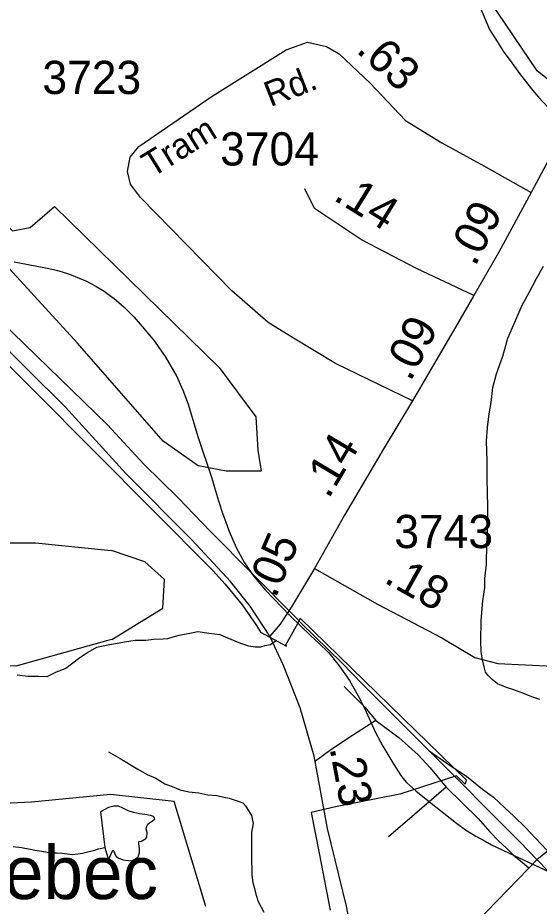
# Model space of a CAD drawing. Extents: x 2001466 to 2224147, y 644118 to 847247.
# Drawn here: x 2074109 to 2076073, y 650618 to 653960 of the extents above; entities that cross this region are included whole.
import ezdxf

# ---------------------------------------------------------------- set-up
doc = ezdxf.new("R2010")
doc.units = 0
for name, color, linetype in [('Exist Aviation Public Landing Strip paved', 7, 'Continuous'), ('Exist Boundary Political City Limit New', 7, 'Continuous'), ('Exist Civil Demographics Community Label', 7, 'Continuous'), ('Exist Hydrographic Creek Single Shore', 7, 'Continuous'), ('Exist Hydrographic Misc Water Feature', 7, 'Continuous'), ('Exist Railroad Mainline', 7, 'Continuous'), ('Exist Railroad Siding', 7, 'Continuous'), ('Exist Road Non-System Type 51', 7, 'Continuous'), ('Exist Road Primary NC Attributed', 7, 'Continuous'), ('Exist Road Primary NC Service Mileage Hundredths English Label', 7, 'Continuous'), ('Exist Road Secondary Mileage Hundredths English Label', 7, 'Continuous'), ('Exist Road Secondary Type 51 Attributed', 7, 'Continuous'), ('Exist Road Secondary Type 51 Label', 7, 'Continuous'), ('Exist Road Secondary Type 51 Number Label', 7, 'Continuous'), ('Map Preparation Boundary City Limit Buffer Line', 7, 'Continuous')]:
    doc.layers.add(name, color=color, linetype=linetype)

msp = doc.modelspace()

# ---------------------------------------------------------------- linework, layer by layer
at = {"layer": 'Exist Aviation Public Landing Strip paved'}
msp.add_lwpolyline([(2075026.1, 652255.3), (2074894.2, 652255.3), (2074788.8, 652275.1), (2074657, 652367.4), (2074334, 652736.7), (2073806.7, 653310.3), (2073351.9, 653798.2), (2073206.2, 654065.5), (2073437.6, 654253.2), (2073740.8, 653903.7), (2073648.5, 653765.3), (2073668.3, 653692.7), (2073833, 653429), (2074090.1, 653158.7), (2074156, 653171.9), (2074248.3, 653251), (2074867.9, 652644.4), (2075006.3, 652459.7), (2075012.9, 652334.5), (2075026.1, 652255.3)], dxfattribs=at)
at = {"layer": 'Exist Boundary Political City Limit New'}
for points in [[(2073944.6, 652784.2), (2074844, 651880.9), (2074891.1, 651829.7), (2074954.8, 651752.5), (2075008.9, 651674.4), (2075023.2, 651649.1)], [(2075023.2, 651649.1), (2075121.5, 651597.1), (2075119.1, 651601.8), (2075146, 651650.1), (2075158.6, 651672.8), (2075172, 651696.9), (2075174.4, 651701.2), (2075797.5, 651093.5), (2075794.2, 651077), (2075761.4, 651109.4), (2075548.5, 651039.8), (2075305.5, 650992.2), (2075214, 650970.8), (2075243.9, 650817.8), (2075285.6, 650603.2)], [(2074817.6, 650617.7), (2074699, 651012.6), (2074458.4, 651038.6), (2074160.8, 651010.1), (2073895.5, 650997.6)]]:
    msp.add_lwpolyline(points, dxfattribs=at)
at = {"layer": 'Exist Hydrographic Creek Single Shore'}
msp.add_lwpolyline([(2078595, 653007.8), (2078482.9, 652883.9), (2078284.7, 652790.7), (2078217.8, 652792.1), (2078100.7, 652840.4), (2077933.8, 652981.6), (2077708.7, 653048.4), (2077057.6, 653380), (2076532.7, 653443.1), (2076315.8, 653559.1), (2076065.8, 653761), (2075797.8, 654156.8), (2075738.8, 654374.6), (2075728.7, 654666.8), (2075678.9, 654776), (2075709.8, 655516.8), (2075676.8, 655625.8)], dxfattribs=at)
at = {"layer": 'Exist Hydrographic Misc Water Feature'}
for p, q in [((2074096.3, 653042), (2074115.8, 653038)), ((2074465.6, 652909.6), (2074470.7, 652905.9)), ((2074448.4, 651957.8), (2074462.7, 651956.3)), ((2074463.7, 651621.6), (2074449.2, 651617.6)), ((2075319.6, 651523), (2075358.6, 651466.9)), ((2074437.7, 650839.6), (2074451.2, 650792.6))]:
    msp.add_line(p, q, dxfattribs=at)
for points in [[(2075720.5, 654328), (2075724.6, 654316), (2075747.2, 654250.1), (2075769.1, 654196.5), (2075793.5, 654140.5), (2075811.5, 654108.6), (2075829.4, 654060.8), (2075851.5, 653996.6), (2075885.8, 653916.8), (2075914.3, 653870.7), (2075939.9, 653831.1), (2075960.2, 653804.9), (2076002.7, 653745.4), (2076048.6, 653687.3), (2076070.5, 653661.2), (2076106.8, 653623.3)], [(2074115.8, 653038), (2074213.8, 653019.9), (2074243.7, 653013)], [(2074115.8, 653038), (2074213.8, 653019.9), (2074243.7, 653013)], [(2076075.4, 651395.7), (2076045.7, 651405.9), (2076011.5, 651419.7), (2075977.8, 651431.7), (2075949.8, 651441.6), (2075915.5, 651455.3), (2075895.6, 651471.3), (2075879.6, 651487.5), (2075871.4, 651499.3), (2075865.3, 651519.3), (2075859.5, 651545.3), (2075855, 651575.1), (2075852.8, 651615.2), (2075854.8, 651693.3), (2075860.8, 651767.4), (2075868.1, 651817.3), (2075868.3, 651851.3), (2075874.5, 651903.2), (2075875.9, 651981.2), (2075877.8, 652027.2), (2075879.4, 652121), (2075877, 652227.3), (2075877, 652293), (2075874.7, 652369.2), (2075878.4, 652419.3), (2075884.5, 652471.1), (2075891.9, 652513.4), (2075897.9, 652569.2), (2075911.6, 652621.1), (2075935.8, 652687.2), (2075955.3, 652755.2), (2075981.1, 652815.4), (2076009, 652879.3), (2076035.1, 652927.3), (2076062.7, 652979.4), (2076088.8, 653025.8)], [(2074243.7, 653013), (2074259.5, 653009.3), (2074276.3, 653004.4)], [(2074243.7, 653013), (2074259.5, 653009.3), (2074276.3, 653004.4)], [(2074276.3, 653004.4), (2074303.8, 652996.2), (2074341.1, 652980.7)], [(2074276.3, 653004.4), (2074303.8, 652996.2), (2074341.1, 652980.7)], [(2074341.1, 652980.7), (2074368.8, 652969.4), (2074400.8, 652952), (2074434.6, 652931.8), (2074465.6, 652909.6)], [(2074341.1, 652980.7), (2074368.8, 652969.4), (2074400.8, 652952), (2074434.6, 652931.8), (2074465.6, 652909.6)], [(2074470.7, 652905.9), (2074510.7, 652871.5), (2074547.8, 652833.9), (2074578, 652799.7), (2074611.8, 652758.9)], [(2074470.7, 652905.9), (2074510.7, 652871.5), (2074547.8, 652833.9), (2074578, 652799.7), (2074611.8, 652758.9)], [(2074611.8, 652758.9), (2074624.7, 652743.5), (2074641.1, 652719.8)], [(2074611.8, 652758.9), (2074624.7, 652743.5), (2074641.1, 652719.8)], [(2074641.1, 652719.8), (2074664.7, 652685.9), (2074687, 652647.2)], [(2074641.1, 652719.8), (2074664.7, 652685.9), (2074687, 652647.2)], [(2074687, 652647.2), (2074706.7, 652613.5), (2074731.7, 652559.5), (2074750.6, 652506.7), (2074787.7, 652385.6), (2074840.6, 652228.3), (2074850.9, 652193.4)], [(2074687, 652647.2), (2074706.7, 652613.5), (2074731.7, 652559.5), (2074750.6, 652506.7), (2074787.7, 652385.6), (2074840.6, 652228.3), (2074850.9, 652193.4)], [(2074850.9, 652193.4), (2074865.6, 652143.1), (2074881.6, 652092.8)], [(2074850.9, 652193.4), (2074865.6, 652143.1), (2074881.6, 652092.8)], [(2074881.6, 652092.8), (2074883.7, 652086.6), (2074906.7, 652025.9)], [(2073568.7, 651708.7), (2073493.6, 651808.7), (2073643.7, 652002.5), (2073693.8, 652027.7), (2073859.7, 651984.9), (2074176.7, 651985), (2074448.4, 651957.8)], [(2074906.7, 652025.9), (2074931.9, 651967.7), (2074963.9, 651909.7), (2074999.7, 651857.7), (2075042, 651807.1), (2075135.7, 651710.2)], [(2074906.7, 652025.9), (2074931.9, 651967.7), (2074963.9, 651909.7), (2074999.7, 651857.7), (2075042, 651807.1), (2075135.7, 651710.2)], [(2074662.6, 651847.2), (2074587.6, 651914.4), (2074462.7, 651956.3)], [(2074463.7, 651621.6), (2074655.7, 651739.1), (2074662.6, 651847.2)], [(2074449.2, 651617.6), (2074102.6, 651520.8), (2073985.8, 651526.4), (2073610.7, 651711.2), (2073568.7, 651708.7)], [(2075135.7, 651710.2), (2075212.6, 651635.3), (2075243.8, 651607.8), (2075280.7, 651571.9), (2075319.6, 651523)], [(2075135.7, 651710.2), (2075212.6, 651635.3), (2075243.8, 651607.8), (2075280.7, 651571.9), (2075319.6, 651523)], [(2075358.6, 651466.9), (2075391.4, 651409.8), (2075414.8, 651363.6)], [(2075358.6, 651466.9), (2075391.4, 651409.8), (2075414.8, 651363.6)], [(2075414.8, 651363.6), (2075456.6, 651271.3), (2075483.7, 651219.8), (2075526.1, 651151.4)], [(2075414.8, 651363.6), (2075456.6, 651271.3), (2075483.7, 651219.8), (2075526.1, 651151.4)], [(2075526.1, 651151.4), (2075551.7, 651109.7), (2075559.5, 651100.6)], [(2075526.1, 651151.4), (2075551.7, 651109.7), (2075559.5, 651100.6)], [(2075559.5, 651100.6), (2075573.7, 651083.5), (2075597.5, 651062.4)], [(2075559.5, 651100.6), (2075573.7, 651083.5), (2075597.5, 651062.4)], [(2075597.5, 651062.4), (2075609.6, 651051.4), (2075689.7, 650987.8)], [(2075597.5, 651062.4), (2075609.6, 651051.4), (2075689.7, 650987.8)], [(2074451.4, 650989.6), (2074421.5, 650973.6), (2074437.7, 650839.6)], [(2074451.2, 650792.6), (2074467.8, 650829), (2074473.8, 650819.1), (2074475.8, 650811.1), (2074479.9, 650805.1), (2074490, 650799.1), (2074506, 650793.1), (2074515.8, 650791.2), (2074538, 650789.3), (2074549.9, 650795.3), (2074561.8, 650803.3), (2074563.8, 650807.3), (2074567.7, 650819.3), (2074567.7, 650835.3), (2074565.7, 650853.3), (2074565.7, 650861.3), (2074575.7, 650863.4), (2074591.7, 650873.4), (2074595.6, 650877.5), (2074597.4, 650895.4), (2074593.5, 650909.4), (2074595.4, 650919.4), (2074599.5, 650927.4), (2074605.4, 650931.4), (2074617.3, 650939.4), (2074625.3, 650947.5), (2074621.2, 650955.5), (2074609.3, 650959.5), (2074587.4, 650963.4), (2074567.3, 650965.3), (2074545.4, 650971.3), (2074525.3, 650977.2), (2074505.4, 650987.2), (2074489.4, 650995), (2074471.3, 650994.3), (2074451.4, 650989.6)], [(2075689.7, 650987.8), (2075761.7, 650930.5), (2075795.8, 650906)], [(2075689.7, 650987.8), (2075761.7, 650930.5), (2075795.8, 650906)], [(2075795.8, 650906), (2075833.9, 650882), (2075869, 650862.8)], [(2075795.8, 650906), (2075833.9, 650882), (2075869, 650862.8)], [(2075869, 650862.8), (2075893.6, 650849.5), (2075997.9, 650800.5)], [(2075869, 650862.8), (2075893.6, 650849.5), (2075997.9, 650800.5)], [(2074091.8, 650843), (2074123.8, 650839.1), (2074155.8, 650833.1), (2074173.8, 650829.1), (2074199.8, 650825.2), (2074219.7, 650821.3), (2074239.8, 650819.3), (2074257.9, 650819.3), (2074275.7, 650817.4), (2074295.8, 650815.4), (2074313.8, 650813.4), (2074335.8, 650815.4), (2074353.8, 650817.5), (2074367.8, 650821.5), (2074383.6, 650825.6), (2074399.6, 650829.6), (2074413.7, 650833.6), (2074437.7, 650839.6)], [(2075997.9, 650800.5), (2076188.6, 650710.8), (2076324.6, 650653.1), (2076365.6, 650633.9)], [(2075997.9, 650800.5), (2076188.6, 650710.8), (2076324.6, 650653.1), (2076365.6, 650633.9)]]:
    msp.add_lwpolyline(points, dxfattribs=at)
at = {"layer": 'Exist Railroad Mainline'}
for points in [[(2074447.8, 652429.1), (2074089.7, 652777), (2073899.5, 652963), (2073767.5, 653112.9), (2073659.5, 653228.9), (2073509.3, 653406.7), (2073363.3, 653574.7), (2073255.2, 653712.7), (2073133.1, 653886.6), (2073043, 654076.6), (2072967, 654272.8), (2072914.7, 654476.6), (2072848.5, 654812.8), (2072811.5, 655023.4), (2072778.4, 655210.8), (2072702.2, 655610.9), (2072633.9, 656000.9), (2072585.7, 656437.2), (2072559.3, 656635.2), (2072537.3, 656822.6)], [(2074447.8, 652429.1), (2074583.7, 652281.7), (2074714.1, 652154.3), (2074834.3, 652028.6), (2074994.8, 651867.2), (2075160.5, 651700.5)], [(2075160.5, 651700.5), (2075177.2, 651683.7), (2075329.8, 651534.2), (2075409.9, 651450.6), (2075608.5, 651253.1), (2075658.6, 651203.3)], [(2075658.6, 651203.3), (2075779, 651081.9), (2075875.4, 650984.1), (2075999.6, 650860.6), (2076065.1, 650793.2)], [(2076065.1, 650793.2), (2076108, 650749), (2076174, 650685.1), (2076300.4, 650565.5), (2076364.6, 650507.8)]]:
    msp.add_lwpolyline(points, dxfattribs=at)
at = {"layer": 'Exist Railroad Siding'}
msp.add_lwpolyline([(2075658.6, 651203.3), (2075740.9, 651145.7), (2075798.9, 651107.9), (2075859.1, 651058.1), (2075901.3, 651028.2), (2075943.2, 650988.4), (2075977.4, 650956.5), (2076021.5, 650914.6), (2076059.5, 650874.8), (2076101.7, 650829)], dxfattribs=at)
at = {"layer": 'Exist Road Non-System Type 51'}
for points in [[(2075083.5, 651617.6), (2075061.6, 651601.4), (2075039.7, 651597.3), (2075023.6, 651593.4), (2075003.6, 651593.2), (2074979.7, 651597.1), (2074949.7, 651607.1), (2074891.6, 651630.9), (2074871.6, 651638.9), (2074829.5, 651644.8), (2074805.6, 651648.6), (2074787.6, 651650.6), (2074751.6, 651642.5), (2074715.5, 651636.3), (2074693.6, 651630.3), (2074673.7, 651624.1), (2074657.6, 651622.3), (2074621.6, 651622), (2074591.7, 651618), (2074551.7, 651617.8), (2074511, 651612), (2074449.8, 651599.9), (2074405.6, 651591.7), (2074373.2, 651572.4), (2074338.7, 651549.1), (2074290, 651512.1), (2074253.7, 651498.8), (2074219.3, 651481.5), (2074189.3, 651482.1), (2074147.4, 651483), (2074107.5, 651487.8)], [(2075338, 651444.4), (2075382.1, 651400.5), (2075416.2, 651366.7), (2075458.4, 651316.8)], [(2075458.4, 651316.8), (2075370.6, 651260.6), (2075288.7, 651206.3), (2075230.9, 651164)], [(2075458.4, 651316.8), (2075544.7, 651253), (2075616.7, 651187.2), (2075662.9, 651139.4), (2075723, 651065.6)], [(2074451, 651199.7), (2074495.1, 651173.8), (2074561.1, 651134), (2074597.3, 651114.1), (2074629.2, 651100.3), (2074663.3, 651078.4), (2074691.3, 651068.4), (2074721.3, 651056.6), (2074753.3, 651048.5), (2074791.4, 651044.8), (2074825.5, 651036.9), (2074859.4, 651035), (2074885.3, 651029.1), (2074905.4, 651025.1), (2074939.4, 651013.2), (2074957.5, 651007.2), (2074967.4, 650995.4), (2074977.5, 650979.4), (2074989.7, 650959.3), (2074995.7, 650929.4), (2074989.8, 650895.3), (2074989.9, 650833.4), (2074990.1, 650783.3), (2074990.3, 650761.3), (2074990.3, 650735.3), (2074994.4, 650707.5), (2075000.5, 650685.5), (2075006.5, 650663.4), (2075014.5, 650635.5), (2075036.7, 650595.6)], [(2075723, 651065.6), (2075603.3, 650963.3), (2075505.6, 650879.1)], [(2075723, 651065.6), (2075843.4, 650948), (2075887.6, 650898.3), (2075919.7, 650864.2), (2075949.7, 650836.4), (2075975.8, 650810.5), (2076002, 650788.6), (2076034, 650762.7)]]:
    msp.add_lwpolyline(points, dxfattribs=at)
at = {"layer": 'Exist Road Primary NC Attributed'}
for points in [[(2075058.1, 651633.9), (2074984.8, 651747), (2074910.5, 651840.2), (2074764.5, 651996.2), (2074516, 652245.5), (2074289.4, 652495.8), (2073995.3, 652785.8), (2073787, 652999.5), (2073653.6, 653148.2), (2073489.3, 653376.5), (2073243.5, 653687.9)], [(2075378.3, 650451.5), (2075347.9, 650619.1), (2075276.3, 650911.3), (2075225.5, 651182.5), (2075173.2, 651364.7), (2075110.4, 651523.9), (2075058.1, 651633.9)]]:
    msp.add_lwpolyline(points, dxfattribs=at)
at = {"layer": 'Exist Road Secondary Type 51 Attributed'}
for points in [[(2077955.9, 659170), (2077859.8, 659071.9), (2077779.6, 658972.6), (2077722.6, 658877.5), (2077657.6, 658729.7), (2077497.7, 658349.4), (2077345.7, 658018.8), (2077248.1, 657775.9), (2077205.9, 657663.9), (2077170, 657509.7), (2077143.6, 657277.3), (2077127.2, 656929.8), (2077077.6, 656451.3), (2077046.5, 656070), (2077015.9, 655681.3), (2076992.1, 655382.4), (2076962.6, 655114.1), (2076941.5, 654989.4), (2076900.3, 654860.6), (2076723.5, 654527.8), (2076515.6, 654152.9), (2076364.1, 653874), (2076214.2, 653624.7), (2076042.7, 653302.6)], [(2075595.7, 652519.9), (2075305.9, 652660.4), (2075147.6, 652755.4), (2075052.6, 652814.6), (2074915.4, 652932.9), (2074571.8, 653284.6), (2074533.8, 653334.3), (2074522.2, 653381.8), (2074532.3, 653435.7), (2074566, 653475.8), (2074841.5, 653665.9), (2075119.7, 653839.2), (2075200.9, 653868.7), (2075272.7, 653851.8), (2075320.2, 653824.4), (2075436.3, 653714.5), (2075569.8, 653574), (2075706, 653490.6), (2075864.3, 653404), (2076042.7, 653302.6)], [(2075827.4, 652916), (2075611, 653017.4), (2075404.1, 653125.1), (2075226.8, 653243.4), (2075190.9, 653317.4)], [(2076042.7, 653302.6), (2075920.8, 653078.6), (2075827.4, 652916)], [(2075827.4, 652916), (2075775.7, 652826.2), (2075674.9, 652655.1), (2075595.7, 652519.9)], [(2075595.7, 652519.9), (2075489.6, 652342.4), (2075339.7, 652088.9), (2075226.3, 651889.3)], [(2075226.3, 651889.3), (2075140.2, 651744.6), (2075098, 651679.1), (2075058.1, 651633.9)], [(2075226.3, 651889.3), (2075464.3, 651754.1), (2075706, 651628.4), (2075830.5, 651554.5), (2075917.1, 651531.2), (2076126.1, 651521.7)], [(2075425.9, 650189.7), (2075476.4, 650217.2), (2075686.5, 650412.6), (2075875.4, 650598.5), (2076070.1, 650799.2), (2076226.4, 650924.9)]]:
    msp.add_lwpolyline(points, dxfattribs=at)
at = {"layer": 'Map Preparation Boundary City Limit Buffer Line'}
for points in [[(2073944.6, 652784.2), (2074844, 651880.9), (2074891.1, 651829.7), (2074954.8, 651752.5), (2075008.9, 651674.4), (2075023.2, 651649.1)], [(2075023.2, 651649.1), (2075121.5, 651597.1), (2075119.1, 651601.8), (2075146, 651650.1), (2075158.6, 651672.8), (2075172, 651696.9), (2075174.4, 651701.2), (2075797.5, 651093.5), (2075794.2, 651077), (2075761.4, 651109.4), (2075548.5, 651039.8), (2075305.5, 650992.2), (2075214, 650970.8), (2075243.9, 650817.8), (2075285.6, 650603.2)], [(2074817.6, 650617.7), (2074699, 651012.6), (2074458.4, 651038.6), (2074160.8, 651010.1), (2073895.5, 650997.6)]]:
    msp.add_lwpolyline(points, dxfattribs=at)

# ---------------------------------------------------------------- texts
at = {"layer": 'Exist Civil Demographics Community Label'}
msp.add_text('Kennebec', height=200, dxfattribs=at).set_placement((2073433.1, 650645.2))
at = {"layer": 'Exist Road Primary NC Service Mileage Hundredths English Label'}
msp.add_text('.23', height=125, rotation=280.5993, dxfattribs=at).set_placement((2075283.2, 651213.7))
at = {"layer": 'Exist Road Secondary Mileage Hundredths English Label'}
for s, rotation, p in [('.63', 317.282, (2075380, 653834.5)), ('.14', 328.2996, (2075293.5, 653277.7)), ('.09', 62.7058, (2075831.6, 653021.5)), ('.09', 62.5253, (2075588.1, 652588.6)), ('.14', 59.2775, (2075279.7, 652147.5)), ('.05', 66.546, (2075079.3, 651773.5)), ('.18', 330.9825, (2075483.8, 651838.1))]:
    msp.add_text(s, height=125, rotation=rotation, dxfattribs=at).set_placement(p)
at = {"layer": 'Exist Road Secondary Type 51 Label'}
for s, rotation, p in [('Rd.', 21.3253, (2075060.6, 653623.9)), ('Tram', 31.8085, (2074615.1, 653357.5))]:
    msp.add_text(s, height=95, rotation=rotation, dxfattribs=at).set_placement(p)
at = {"layer": 'Exist Road Secondary Type 51 Number Label'}
for s, p in [('3723', (2074202.3, 653673.5)), ('3704', (2074871.6, 653404.7)), ('3743', (2075527.5, 651965.5))]:
    msp.add_text(s, height=125, dxfattribs=at).set_placement(p)

doc.saveas('drawing.dxf')
